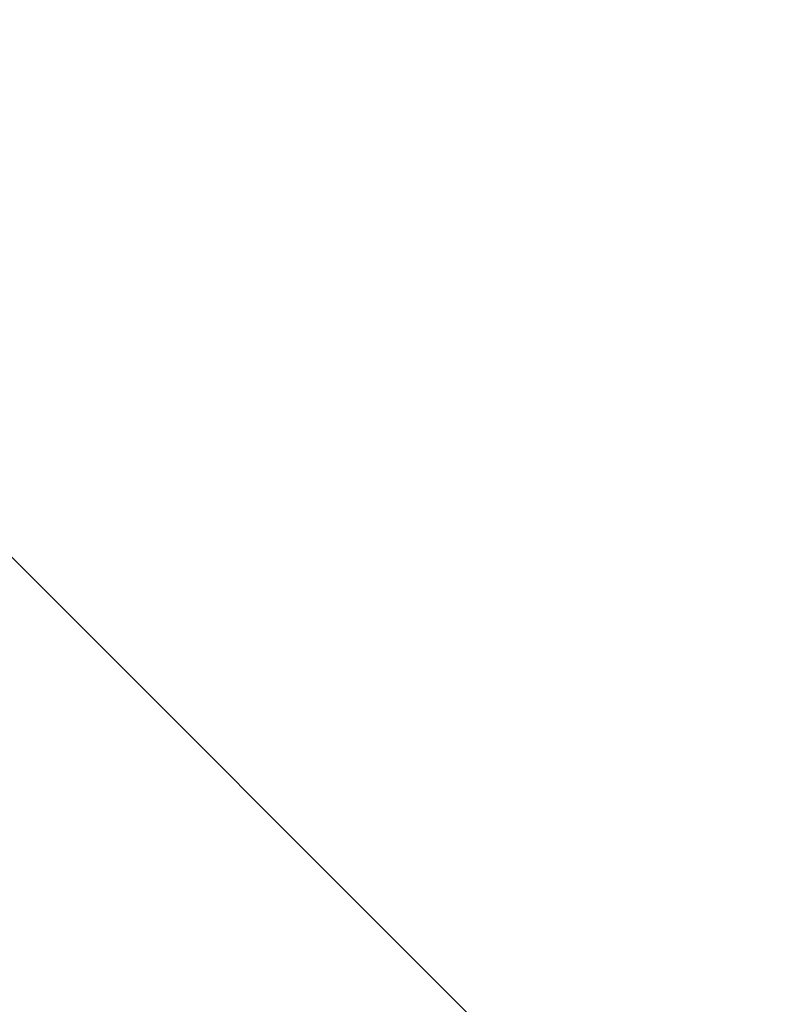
# Model space of a CAD drawing. Header units: millimetres. Extents: x -281 to 145437, y -16481 to 78869.
# Tile 771 of 1056: x 67861 to 67885, y 24580 to 24611. Entities that reach past the tile are written whole.
import ezdxf

# ---------------------------------------------------------------- set-up
doc = ezdxf.new("R2010")
doc.units = ezdxf.units.MM
doc.layers.add('A--L28__Hoofddraagconstructies', color=3, linetype='Continuous', lineweight=9)

# ---------------------------------------------------------------- blocks, each defined once
blk = doc.blocks.new('28_SCO_TLB_column concrete precast square - 250x950-V21-L_80_ 11')
at = {"layer": 'A--L28__Hoofddraagconstructies', "lineweight": 13}
h = blk.add_hatch(dxfattribs=at)
h.set_pattern_fill('FP_64', color=51, style=0, pattern_type=2)
h.set_pattern_definition([(135, (24675, -67425), (-106.06602, -106.06602), []), (225, (24675, -67425), (106.06602, -106.06602), []), (140, (24675, -67425), (31.3759, 358.6306), [37.5, -412.5]), (85, (24675, -67425), (-376.0957, -69.3761), [30, -330]), (190.451, (24677.6, -67395.1), (-344.7173, 289.2568), [31.87, -350.571]), (136.184, (24575, -67425), (82.7615, 533.62), [56.25, -618.75]), (186.636, (24581.9, -67380.53), (-487.0622, 467.3284), [47.805, -525.857]), (81.184, (24575, -67425), (-487.058, 467.3326), [45, -495]), (111, (24600, -67375), (201.3095, 298.4541), [37.5, -412.5]), (56, (24600, -67375), (-362.5749, 121.6571), [30, -330]), (161.451, (24616.78, -67350.13), (-161.2621, 420.112), [31.87, -350.571]), (127.5, (24675, -67425), (-166.44693, 6.07993), [3.353, -322.647, 3.353, -331.647, -331.25]), (127.5, (24675, -67425), (-166.44693, 6.07993), [-661, 3.353, -327.897]), (97.5, (24675, -67425), (-197.20586, 131.53477), [3.353, -187.647, 3.353, -315.147, -126.25]), (97.5, (24675, -67425), (-197.20586, 131.53477), [-509.5, 3.353, -122.897]), (57.5, (24675, -67536.5), (11.27744, 266.91122), [3.353, -121.647, 3.353, -386.647, -517.5]), (57.5, (24675, -67536.5), (11.27744, 266.91122), [-515, 3.353, -514.147]), (47.5, (24675, -67586.5), (-50.0525, 291.5931), [3.353, -159.147, 3.353, -255.647, -367.5]), (47.5, (24675, -67586.5), (-50.0525, 291.5931), [-421.5, 3.353, -364.147]), (47.5, (24675, -67586.5), (-50.0525, 291.5931), [3.353, -159.147, 3.353, -255.647, -367.5]), (47.5, (24675, -67586.5), (-50.0525, 291.5931), [-421.5, 3.353, -364.147])])
h.paths.add_polyline_path([(125, 107), (125, 475), (-125, 475), (-125, -475), (125, -475), (125, -102.425)])
blk = doc.blocks.new('TBR-B-BWK-C-BES-ARC-R25_rvt-1-L_80_ 11')
at = {"layer": 'A--L28__Hoofddraagconstructies', "color": 90, "lineweight": 13, "rotation": 269.9999999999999}
blk.add_blockref('28_SCO_TLB_column concrete precast square - 250x950-V21-L_80_ 11', (67425, 24675), dxfattribs=at)

msp = doc.modelspace()

# ---------------------------------------------------------------- block references
at = {"lineweight": 5}
msp.add_blockref('TBR-B-BWK-C-BES-ARC-R25_rvt-1-L_80_ 11', (0, 0), dxfattribs=at)

doc.saveas('drawing.dxf')
